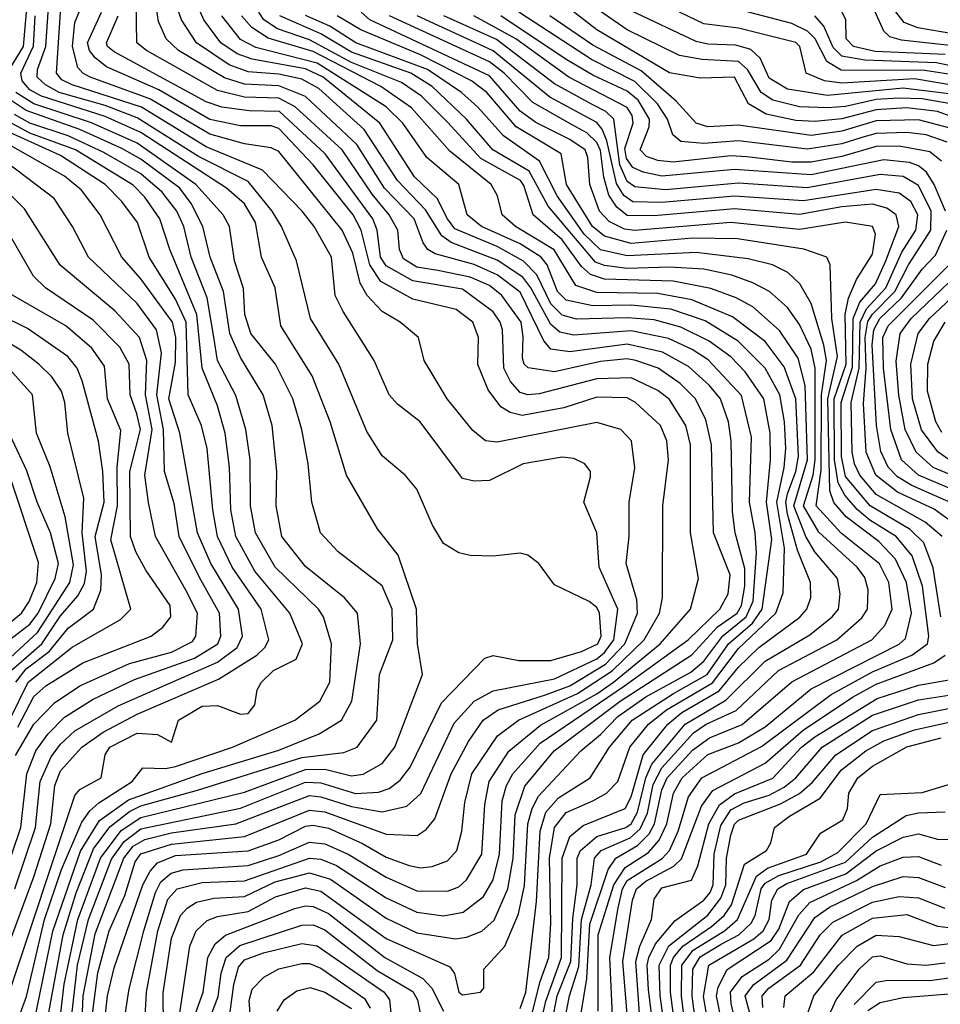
# Model space of a CAD drawing. Extents: x 501367 to 657802, y 482273 to 547541.
# Tile 647 of 656: x 628668 to 631072, y 485793 to 488365. Entities that reach past the tile are written whole.
import ezdxf

# ---------------------------------------------------------------- set-up
doc = ezdxf.new("R2010")
doc.units = 0

msp = doc.modelspace()

# ---------------------------------------------------------------- linework, layer by layer
at = {"layer": '0CON20XD'}
for points in [[(628635.3, 488225), (628678.3, 488295), (628685.7, 488385), (628744.8, 488465.2), (628775, 488577.3), (628834.6, 488655.4), (628855.9, 488774.1), (628875.3, 488845), (628870.9, 488885), (628856.3, 488935), (628848.1, 489015), (628835, 489058.2), (628810.5, 489105), (628728.1, 489225), (628712.7, 489495), (628642.9, 489655)], [(630247.3, 486625), (630413.5, 486745), (630496.2, 486825), (630518.5, 486865), (630524, 486915), (630480.1, 487025), (630474.6, 487255), (630459.9, 487319.9), (630432.8, 487375), (630393, 487415), (630335.3, 487455), (630277.5, 487475), (630255, 487478.9), (630185, 487472.2), (630065, 487445.4), (629995.8, 487455.8), (629985.3, 487465), (629981.2, 487481.2), (629983.3, 487536.7), (629977.8, 487575), (629927.1, 487645), (629895, 487670.9), (629845, 487692.5), (629760.2, 487710.2), (629705, 487718.6), (629670.5, 487740.5), (629660.2, 487765), (629655.8, 487815), (629633.5, 487855), (629589, 487909), (629510, 488025), (629387.8, 488137.8), (629345, 488160.3), (629255, 488162.7), (629185, 488180.3), (628999.3, 488285), (628974, 488305), (628971.1, 488465)], [(628856.5, 485755), (628872.7, 485875), (628901.7, 485985), (628942.6, 486077.4), (628969.7, 486165), (628985, 486186.6), (629065, 486211.4), (629255, 486231.5), (629425, 486300.4), (629465, 486295.6), (629625, 486237.8), (629705.9, 486234.1), (629730.1, 486249.9), (629752.4, 486277.6), (629795.1, 486395), (629840.3, 486479.7), (629878.4, 486535), (629918, 486562), (630041.2, 486601.2), (630105, 486625.4), (630198.3, 486681.7), (630248.1, 486735), (630281.7, 486815), (630280.1, 486850.1), (630251.6, 486945), (630259.6, 487015), (630259.7, 487105), (630274.7, 487194.7), (630265.8, 487265), (630238.1, 487295), (630175, 487312.9), (629915, 487261.2), (629885, 487264.8), (629851.9, 487291.9), (629784.7, 487375), (629724.4, 487475), (629709.4, 487535), (629662.1, 487575), (629615, 487602.5), (629575.6, 487645), (629557.2, 487677.2), (629538.6, 487755), (629510.7, 487815), (629345, 488020.7), (629325, 488030.6), (629255, 488040.5), (629165, 488066.4), (629008.3, 488158.3), (628852.2, 488215), (628833, 488225), (628820.4, 488240.4), (628806.4, 488295), (628812.5, 488357.5), (628846.9, 488443.1)], [(631105, 488328.4), (631013.5, 488343.5), (630977.9, 488357.8), (630921.1, 488431.1)], [(628797.2, 485705), (628819.4, 485895), (628847.6, 486015), (628907.9, 486172.1), (628941.3, 486218.7), (628985, 486251.2), (629245, 486305.5), (629415, 486373.3), (629455, 486371.3), (629545, 486343.6), (629605, 486347.6), (629633.2, 486356.8), (629661.6, 486378.4), (629687.8, 486412.2), (629769.5, 486580.5), (629882.5, 486697.5), (629905, 486704.6), (629971.3, 486691.3), (630055, 486691.6), (630135, 486715.1), (630178.1, 486735), (630186.3, 486755), (630182, 486815), (630175, 486830), (630155, 486845.2), (630065, 486888.8), (630023.5, 486945), (629995, 486966.2), (629975, 486971.3), (629905, 486963.8), (629845, 486965.5), (629815, 486972.5), (629775, 486996.7), (629746.5, 487045), (629705, 487138.9), (629674.5, 487175), (629615, 487226.2), (629575, 487289.5), (629501.3, 487465), (629427.4, 487585), (629391, 487735), (629352.1, 487825), (629327.7, 487865), (629265, 487942.2), (629135, 488007.5), (628975, 488108.7), (628891.3, 488141.3), (628770.9, 488175), (628735.5, 488195), (628714.1, 488215), (628714.8, 488234.8), (628736.6, 488295), (628743, 488385)], [(628827.8, 485667.8), (628834.3, 485815), (628865, 485977.4), (628939.9, 486175), (628965, 486206.3), (628995, 486223.8), (629065, 486241.1), (629233.1, 486265), (629425, 486338.2), (629455, 486334.7), (629535, 486309.7), (629615, 486296.2), (629679, 486311), (629715.9, 486344.1), (629802.8, 486527.2), (629854.9, 486585.1), (629905, 486612.2), (630065, 486643.6), (630175, 486695.9), (630195, 486712.1), (630219.4, 486745), (630230.1, 486825), (630181.3, 486935), (630175.3, 487025), (630141.2, 487105), (630158.8, 487171.2), (630158.8, 487185), (630144.3, 487205), (630115, 487219.1), (630085, 487222.6), (629982.9, 487205), (629895, 487161.1), (629855, 487160), (629825, 487166.9), (629713.9, 487315), (629655, 487360.4), (629633.2, 487385), (629594.2, 487475), (629513, 487603), (629492.5, 487645), (629482.2, 487745), (629437.3, 487825), (629406.3, 487865), (629302.4, 487972.4), (629155, 488032.8), (628986.3, 488136.3), (628804.9, 488194.9), (628778.4, 488208.4), (628764.1, 488225), (628774.4, 488385)], [(628890.1, 485745), (628897.3, 485815), (628915, 485888.8), (628990, 486105), (629008.9, 486141.1), (629027.7, 486162.3), (629075, 486181.7), (629265, 486194.1), (629345, 486222.6), (629415, 486258.1), (629435, 486260.9), (629475, 486253.2), (629563.4, 486213.4), (629625, 486177.4), (629685, 486155.8), (629715, 486150), (629745, 486153), (629785, 486168.3), (629809.5, 486195), (629822.6, 486245), (629830.5, 486320.5), (629849.2, 486395), (629915.8, 486494.2), (629971.1, 486535), (630125, 486605.2), (630215.6, 486664.4), (630298.9, 486745), (630339.4, 486815), (630347.1, 486855), (630348.1, 487095), (630362.8, 487215), (630357.9, 487265), (630341.3, 487305), (630276.7, 487365), (630255, 487377.2), (630175, 487379.3), (630089.2, 487350.8), (629980.8, 487330.8), (629949.2, 487339.2), (629925, 487353.8), (629891.7, 487398.3), (629864.4, 487464.4), (629866.4, 487535), (629851.6, 487575), (629808, 487608), (629695, 487634.8), (629611.5, 487681.5), (629582.7, 487725), (629560, 487815), (629539.1, 487855), (629435, 487985.8), (629345, 488081), (629325, 488087.5), (629245, 488087.9), (629165.2, 488104.8), (629031.7, 488181.7), (628895, 488241.7), (628865, 488265.2), (628850.3, 488285), (628845.5, 488305), (628881.5, 488385)], [(629915, 487698.2), (629855.3, 487725.3), (629753.6, 487753.6), (629734.4, 487764.4), (629721.8, 487781.8), (629698.1, 487845), (629621.2, 487925), (629549, 488039), (629414.6, 488164.6), (629345, 488192), (629255, 488196.6), (629203.4, 488213.4), (629083, 488285), (629050.4, 488315), (629030.8, 488360.8), (629025.7, 488395)], [(629336.3, 486073.7), (629415, 486097), (629455, 486089), (629625, 485965.1), (629791.1, 485891.1), (629803.4, 485873.4), (629814.7, 485825), (629825, 485817.7), (629871.2, 485825), (629880, 485835), (629880, 485885), (629934.9, 485945.1), (629970.9, 486029.1), (629986.5, 486103.5), (629995.3, 486265), (630006.3, 486305), (630023.1, 486336.9), (630133.7, 486455), (630185, 486497.5), (630229.8, 486545), (630303.5, 486596.5), (630420.5, 486660.5), (630455, 486689.4), (630504.5, 486755.5), (630565, 486805), (630584, 486846), (630592.1, 486972.1), (630589.1, 487025), (630574, 487105), (630578.9, 487275), (630553.2, 487383.2), (630466.3, 487476.3), (630424, 487504), (630362.7, 487532.7), (630265, 487552.2), (630115, 487540.7), (630079, 487549), (630055, 487569.3), (630003, 487665), (629982.2, 487692.2), (629915, 487736.8), (629845, 487764.2), (629795, 487783.3), (629770.4, 487800.4), (629728.4, 487868.4), (629654.9, 487945), (629568.1, 488078.1), (629449.2, 488185), (629405, 488209.8), (629345, 488222.5), (629265, 488229.1), (629215, 488247.5), (629130, 488305), (629090.9, 488365), (629083.7, 488385)], [(630375.2, 486605.2), (630463.5, 486655), (630519.5, 486735), (630581.5, 486788.5), (630607.4, 486825), (630632.3, 487007.7), (630618.2, 487105), (630629.2, 487215), (630628.4, 487285), (630611.8, 487375), (630563.1, 487445), (630525, 487484.3), (630468.8, 487525), (630395, 487562), (630325, 487580.7), (630255, 487586.2), (630122.6, 487582.6), (630085, 487593.5), (630055, 487622.7), (630018.3, 487698.3), (629984.3, 487734.3), (629915, 487772.5), (629805, 487819), (629785, 487844.8), (629758.2, 487898.2), (629698.9, 487955), (629608.9, 488095), (629461.1, 488215), (629415, 488237), (629275, 488261.7), (629235.8, 488275.8), (629193.7, 488305), (629148.7, 488365), (629140, 488385)], [(630054.2, 485725), (630071.9, 485815), (630107.4, 485905), (630112.3, 486017.7), (630124.2, 486105), (630124.3, 486175), (630132.7, 486195), (630175, 486231.1), (630251.1, 486255), (630265.1, 486264.9), (630281.5, 486295), (630303.1, 486385), (630319.3, 486420.7), (630406.5, 486525), (630512.3, 486587.7), (630615, 486689.9), (630732, 486758), (630790.2, 486805), (630806.4, 486825), (630811, 486865), (630804.1, 486905), (630745, 486975.2), (630721.1, 487015), (630690.2, 487095), (630725.2, 487215), (630719.2, 487409.2), (630701, 487481), (630652.8, 487552.8), (630582.8, 487615), (630538.9, 487638.9), (630473.3, 487663.3), (630375, 487682), (630195, 487687.1), (630159.2, 487699.2), (630135, 487720), (630085, 487790.3), (630009.2, 487855), (629985, 487931.9), (629975.7, 487945), (629872.1, 488002.1), (629785, 488097), (629717.8, 488165), (629665, 488201), (629535, 488253.5), (629425, 488312.9), (629341.6, 488341.6), (629305.4, 488365), (629292.6, 488385)], [(630217.3, 485745), (630209.2, 485915), (630231.4, 486045), (630242.8, 486095), (630255, 486116.5), (630345.8, 486174.2), (630364.8, 486195.2), (630387.8, 486245), (630414.6, 486335.4), (630449.4, 486385), (630605, 486466.2), (630787.5, 486602.5), (630895, 486661.8), (630997.8, 486705), (631038.8, 486735), (631042.6, 486755), (631026, 486885), (630998.5, 486965), (630956.7, 487015), (630887.9, 487057.9), (630855.4, 487085.4), (630823.4, 487123.4), (630805.6, 487155.6), (630796.1, 487215), (630795.6, 487374.4), (630826.1, 487465), (630823.6, 487595), (630832.6, 487637.4), (630853.3, 487686.7), (630895, 487752.2), (630903.3, 487805), (630895.3, 487825), (630825, 487836.4), (630705, 487817.3), (630524.9, 487834.9), (630275, 487814.7), (630247.8, 487817.8), (630207.9, 487837.9), (630182.5, 487865), (630156.8, 487935), (630151.8, 488005), (630144.6, 488025), (630105, 488052.4), (630016.2, 488096.2), (629975, 488125.9), (629895, 488218.8), (629582.8, 488365), (629560, 488385)], [(631090, 488045), (631035, 488063.9), (630985, 488070.2), (630905, 488068), (630867.3, 488057.3), (630815, 488040.9), (630725, 488026.5), (630545, 488048.7), (630455, 488041.4), (630395, 488047), (630373.8, 488063.9), (630359.6, 488105), (630333.4, 488145), (630275, 488203.7), (630161.2, 488261.2), (629971.3, 488385)], [(631115, 488106.7), (631065, 488125.2), (630985, 488134.6), (630905, 488129.9), (630815, 488105.9), (630745, 488098.8), (630695, 488101.5), (630617.9, 488117.9), (630571.3, 488145), (630535, 488215.2), (630445, 488212.2), (630365, 488226), (630175, 488338.3), (630102, 488395)], [(631094.2, 488145.8), (631025, 488158.4), (630965, 488160.5), (630905, 488156.8), (630825, 488138.6), (630777.5, 488135), (630705, 488137.7), (630634.6, 488154.6), (630604.7, 488174.7), (630568.7, 488235), (630545, 488255.7), (630450.8, 488260.8), (630391.2, 488271.2), (630255, 488338.4), (630172.9, 488395)], [(631095, 488171.6), (630975, 488185.9), (630777.5, 488167.5), (630673.2, 488183.2), (630625, 488212.3), (630601.7, 488265), (630577.5, 488287.5), (630538.3, 488298.3), (630465, 488301.5), (630435, 488308.5), (630265, 488388.3)], [(631112.6, 488192.6), (631005, 488210.4), (630815, 488199.2), (630770, 488205), (630721.8, 488225), (630705.5, 488295), (630695, 488305.7), (630545, 488343.3), (630455, 488354.4), (630391.1, 488385)], [(631105, 488220.9), (631032.3, 488232.3), (630813.2, 488233.2), (630776, 488256), (630745.2, 488315.2), (630725.5, 488335), (630685, 488355.1), (630495.1, 488405.1)], [(631085, 488274.2), (630902.1, 488282.1), (630845.8, 488295), (630826.8, 488315), (630825.7, 488365), (630815.7, 488385)], [(631105, 488296.8), (630971.3, 488311.3), (630940.1, 488320.1), (630924.8, 488334.8), (630897.5, 488395)], [(628749.4, 485545), (628784.6, 485845.4), (628820, 486015), (628879, 486175), (628933.2, 486246.9), (628985, 486281.5), (629255, 486347.1), (629415, 486406.9), (629465, 486407.1), (629535, 486389.7), (629565, 486394.5), (629615, 486422.2), (629647.9, 486465), (629719.7, 486655), (629707.4, 486735), (629704.4, 486825), (629656.4, 486966.4), (629602.9, 487035), (629522.1, 487175), (629478.7, 487315), (629432.4, 487435), (629350, 487565), (629335.6, 487665), (629299.4, 487745), (629284.2, 487835), (629255, 487884), (629208.7, 487925), (628985, 488070.2), (628891.8, 488111.8), (628725.2, 488165.2), (628695, 488181.5), (628674.9, 488205), (628671.6, 488225), (628704.4, 488295.6), (628708.3, 488375)], [(630420, 487255), (630408.1, 487305), (630365, 487373), (630335, 487396.3), (630265, 487430), (630175, 487426.9), (630025, 487387.4), (629995, 487385.5), (629975, 487391.1), (629950, 487420), (629932.5, 487455), (629928.7, 487555), (629923.1, 487575), (629905, 487602), (629825, 487661.4), (629695, 487683.3), (629625, 487722.4), (629610.6, 487745), (629601.9, 487815), (629590.1, 487845), (629465.9, 488015), (629346.6, 488125), (629267.2, 488127.2), (629196.4, 488136.4), (629155, 488150.8), (628915, 488280.7), (628897.8, 488295), (628894.9, 488305), (628925.3, 488375)], [(629997.8, 485735), (630027.2, 485852.8), (630050, 485915), (630054.9, 486004.9), (630051.6, 486175), (630065, 486254.6), (630095.4, 486294.6), (630165.1, 486324.9), (630201, 486345), (630229.8, 486375), (630261.6, 486465), (630310.7, 486525), (630357.3, 486562.7), (630477.5, 486632.5), (630545, 486722.5), (630642.9, 486815), (630662.3, 486867.7), (630665.4, 486984.6), (630645.5, 487105), (630664.9, 487195), (630669, 487245), (630665.1, 487315), (630653, 487385), (630614.6, 487454.6), (630544.1, 487525), (630458.1, 487578.1), (630369, 487609), (630265, 487619.2), (630165, 487617.6), (630095, 487632.5), (630072.5, 487655), (630045.6, 487725), (630029.6, 487745), (629975, 487779.9), (629873.9, 487825), (629837, 487855), (629814.8, 487935), (629731.3, 488005), (629668.8, 488095), (629625, 488137.4), (629445, 488251.2), (629285, 488292.2), (629245, 488313.5), (629195.7, 488375)], [(630041.8, 485801.8), (630082.9, 485915), (630085.1, 486175), (630105, 486231.6), (630139.8, 486260.2), (630249, 486305), (630265, 486335.3), (630296.3, 486445), (630360.8, 486525), (630397.1, 486555), (630495, 486612.4), (630545, 486673.8), (630598.6, 486725), (630705.5, 486804.5), (630724, 486825), (630733.8, 486856.2), (630733, 486895), (630699.3, 486979.3), (630673.4, 487073.4), (630668.8, 487105), (630673.3, 487126.7), (630695.1, 487185), (630702, 487225), (630695.1, 487375.1), (630665, 487458), (630615, 487524.5), (630529.3, 487589.3), (630423.6, 487633.6), (630335, 487649.6), (630175, 487652.7), (630120.9, 487670.9), (630064.2, 487764.2), (629963.4, 487825), (629928.3, 487855), (629916.2, 487905), (629899.3, 487935), (629791.7, 488021.7), (629691.4, 488135), (629611, 488191), (629435, 488281.6), (629317, 488317), (629274.4, 488344.4), (629247.9, 488375)], [(630079.8, 485689.8), (630104.2, 485815), (630128.2, 485891.8), (630135, 486014.9), (630160.5, 486105), (630169, 486175), (630187, 486195), (630262.1, 486227.9), (630288.3, 486251.7), (630307.4, 486292.6), (630322.6, 486367.4), (630345, 486410.8), (630428, 486502), (630460.7, 486525), (630539.5, 486560.5), (630649.8, 486665), (630802.5, 486745), (630867.1, 486802.9), (630882.5, 486825), (630884, 486876), (630875, 486908.2), (630855.1, 486935.1), (630755, 487026.6), (630715.1, 487095), (630740.3, 487175), (630745.4, 487215.4), (630745.2, 487455), (630735, 487504.1), (630705, 487569.2), (630673.4, 487613.4), (630626.3, 487655), (630582.6, 487677.4), (630527.6, 487697.6), (630455, 487713.6), (630365, 487719), (630255, 487715.2), (630195, 487722.9), (630172.1, 487732.1), (630048.2, 487878.2), (629999, 487969), (629904.2, 488025), (629835.1, 488105.1), (629745, 488190.4), (629689.8, 488225), (629535, 488280.1), (629455, 488328.3), (629347.4, 488375)], [(630120.2, 485685), (630149.1, 485860.9), (630157.3, 486002.7), (630204.8, 486145.2), (630225.4, 486175), (630281.9, 486208.1), (630311.8, 486238.2), (630326.3, 486265), (630345, 486353.1), (630358.8, 486385), (630425, 486457.4), (630469.4, 486489.4), (630555, 486524), (630684.6, 486635.4), (630893.3, 486745), (630927.3, 486782.7), (630946.9, 486825), (630937.6, 486895), (630913.5, 486943.5), (630813.7, 487023.7), (630748.5, 487095), (630761.2, 487188.8), (630761.9, 487385), (630775.2, 487475), (630768.6, 487515), (630735, 487623.9), (630705.4, 487675.4), (630674.3, 487704.3), (630634.5, 487725), (630570.8, 487740.8), (630435, 487756.6), (630255, 487748), (630185, 487763.7), (630142.7, 487805), (630071.6, 487905), (630025.6, 487995.6), (629931.6, 488061.6), (629865, 488136.7), (629822.3, 488175), (629733.3, 488235), (629546, 488305), (629477.9, 488347.9), (629415, 488376.4)], [(630178.8, 485775), (630179.1, 485975), (630219.7, 486105), (630249.4, 486150.6), (630309.9, 486190.1), (630338.3, 486221.6), (630358.2, 486265), (630376, 486345), (630398.1, 486385), (630465, 486446), (630545, 486475.9), (630615, 486518.1), (630735, 486616.8), (630965, 486733.7), (630981.5, 486748.5), (630996.9, 486815), (630984.2, 486895), (630955.5, 486955.5), (630912.1, 487002.1), (630826.5, 487066.5), (630794.2, 487104.2), (630784.1, 487134.1), (630778.2, 487375), (630804.3, 487485), (630788.9, 487585), (630784.7, 487725), (630776.2, 487745), (630716, 487766), (630542.6, 487792.6), (630425, 487794.5), (630265, 487780.9), (630195, 487799.3), (630164.1, 487825), (630096.2, 487935), (630081.9, 488015), (630027.4, 488047.4), (629965, 488085.4), (629887.8, 488175), (629848.5, 488205), (629715, 488273.3), (629558.7, 488338.7), (629497.5, 488375)], [(631073.5, 486805), (631053.5, 486933.5), (631028.9, 486998.9), (630993.5, 487033.5), (630889.3, 487095), (630825, 487172.1), (630814.1, 487224.1), (630813.5, 487365), (630842.9, 487457.1), (630844.7, 487585), (630862.6, 487627.4), (630903, 487675), (630930.2, 487735), (630964.3, 487825), (630957.3, 487855), (630932.7, 487872.7), (630895, 487882.9), (630815, 487876.4), (630705, 487856.5), (630535, 487871.1), (630325, 487852.5), (630255, 487853.2), (630227.6, 487875), (630206.9, 487906.9), (630193.8, 487953.8), (630185, 488023.7), (630175, 488044.6), (630149.2, 488069.2), (630110.6, 488090.6), (630008.4, 488148.4), (629933.8, 488225), (629895, 488254.9), (629633.8, 488375)], [(631077.4, 487015), (631032.6, 487052.6), (630905, 487125.1), (630862.5, 487175), (630848, 487205), (630841.9, 487235), (630839.7, 487365), (630860.6, 487455), (630862.9, 487575), (630879.9, 487610.1), (630930.5, 487665), (630971.8, 487758.2), (631008.1, 487815), (631013.3, 487855), (630995, 487890.3), (630965, 487912.2), (630905, 487921.8), (630715, 487892), (630535, 487904.4), (630345, 487887.3), (630269.6, 487889.6), (630245.6, 487905.6), (630227.1, 487937.1), (630201.2, 488048.8), (630189.5, 488079.5), (630175, 488096.5), (630052.8, 488162.8), (629905, 488283.9), (629705.9, 488375)], [(631095, 487058.6), (631056.4, 487086.4), (630960.7, 487130.7), (630903.8, 487175), (630878.8, 487235), (630872.2, 487362.2), (630878.4, 487455), (630876.3, 487535), (630883.5, 487576.5), (630895, 487596.2), (630953.7, 487655), (630989.5, 487725), (631048, 487815), (631048.6, 487865), (631015, 487932.3), (630975.7, 487955.7), (630915, 487960.9), (630725, 487925.9), (630545, 487937.8), (630355, 487920.8), (630275, 487928.9), (630255, 487942.1), (630235.7, 487985.7), (630219.9, 488105), (630198.6, 488125), (630165, 488143.1), (630065, 488197.8), (629913.3, 488313.3), (629775.6, 488375)], [(631085.9, 487865), (631056.6, 487935), (631036.5, 487966.5), (631015, 487983.7), (630992.1, 487992.1), (630925, 487998.6), (630735, 487959.9), (630535, 487973.6), (630345, 487956.3), (630296.6, 487966.6), (630269.3, 487979.3), (630252.9, 488002.9), (630248.5, 488028.5), (630270.3, 488095), (630267.7, 488115), (630255, 488135.9), (630102.2, 488215), (629963.6, 488315), (629854.3, 488375)], [(631075.5, 487995.5), (631045, 488020), (630964.9, 488034.9), (630905, 488033.7), (630815, 488007.4), (630735, 487993.3), (630685, 487993.1), (630567.2, 488007.2), (630525, 488009.5), (630375, 487993.2), (630335, 487997.1), (630305, 488007.6), (630288.8, 488025), (630312.3, 488085), (630313, 488105), (630283.4, 488155), (630255, 488178), (630165, 488220.1), (630095, 488261.4), (629924.6, 488375)], [(631095, 488082.9), (631015, 488103.6), (630905, 488100.8), (630815, 488073.9), (630735, 488062.4), (630545, 488089.2), (630465, 488085.6), (630435.1, 488095.1), (630382.5, 488152.5), (630291.5, 488231.5), (630165, 488298.4), (630052.3, 488375)], [(631165, 488230.7), (631062.5, 488252.5), (630875, 488259), (630815, 488270), (630792.6, 488292.6), (630768.5, 488348.5), (630745.1, 488375.1)], [(628695, 485691.8), (628754.5, 485984.5), (628826.9, 486193.1), (628876.8, 486273.2), (628952.6, 486327.4), (629145, 486396.4), (629345, 486457), (629450.4, 486499.6), (629508.4, 486535), (629535.6, 486585), (629558.6, 486735), (629550.3, 486815), (629516.4, 486855), (629415, 486936.7), (629353.1, 487015), (629337.9, 487095), (629339.8, 487185), (629327.3, 487305), (629303.7, 487385), (629245, 487482.5), (629217, 487545), (629200.5, 487655), (629165.9, 487745), (629146.3, 487825), (629116.3, 487885), (629086.2, 487925), (628985, 488000.9), (628935, 488029), (628825, 488078), (628685, 488127.9), (628625, 488167.8)], [(628712.2, 485597.8), (628781.5, 485975), (628815.6, 486084.4), (628861, 486199), (628903.3, 486256.7), (628955, 486297.1), (628985, 486311.3), (629132.7, 486352.7), (629405, 486437.6), (629515, 486450.6), (629549.1, 486465), (629600.6, 486535), (629607.9, 486655), (629642.3, 486745), (629640.6, 486825), (629615, 486886.2), (629499.6, 486975), (629454.1, 487025), (629430.8, 487105), (629421.3, 487205), (629404.8, 487295), (629381.3, 487375), (629336, 487465), (629271.6, 487545), (629256.1, 487595), (629253, 487663), (629229, 487735), (629216.4, 487825), (629199.6, 487855), (629128.2, 487935), (628975, 488042.3), (628855.5, 488095.5), (628705, 488145.5), (628657.9, 488175)], [(628638.1, 485815), (628811.8, 486338.2), (628825.5, 486354.5), (628881.1, 486385), (628891.6, 486445), (628904, 486465), (628975, 486501.7), (629028.3, 486498.3), (629065, 486478), (629082.7, 486535), (629145, 486571.8), (629185, 486574), (629245, 486550.7), (629265, 486552.5), (629282, 486575), (629288, 486615), (629299.3, 486635), (629331.1, 486665), (629390, 486695), (629406.7, 486735), (629373.3, 486815), (629282, 486925), (629232.4, 487015), (629219.5, 487085), (629216.5, 487196.5), (629204.6, 487285), (629185, 487356.2), (629144.6, 487454.6), (629131.1, 487595), (629060.4, 487765), (629034.2, 487845), (628995, 487901.5), (628965, 487932.7), (628813.6, 488025), (628695, 488069), (628625.8, 488105.8)], [(628654.1, 485725.9), (628686.1, 485813.9), (628732.6, 486015), (628777, 486145), (628830.7, 486269.3), (628851.1, 486298.9), (628875, 486319.3), (628962.3, 486375), (628989.4, 486410.6), (629048.9, 486408.9), (629075, 486414), (629223.6, 486465), (629386.7, 486535), (629451.6, 486585), (629477.9, 486635), (629482.8, 486735), (629461.7, 486805), (629448.7, 486825), (629335, 486935.2), (629284.2, 487025), (629271.3, 487095), (629270, 487215), (629258.4, 487295), (629233.1, 487383.1), (629185.1, 487475.1), (629175, 487536.2), (629158.2, 487638.2), (629115.6, 487745), (629097.1, 487825), (629078.7, 487865), (629040.3, 487915), (628985, 487962.8), (628888.2, 488018.2), (628795, 488061.8), (628695, 488095.1), (628655, 488117.2)], [(628615, 485884.1), (628705, 486126.2), (628749.9, 486265), (628759.7, 486365), (628775, 486402.6), (628830.3, 486465), (628886.1, 486503.9), (628975, 486551.1), (629187.7, 486642.3), (629287.4, 486705), (629308.7, 486725), (629318.8, 486745), (629298.9, 486825), (629223.1, 486935), (629184.6, 487015), (629172.3, 487085), (629158.2, 487245), (629143.3, 487305), (629108.6, 487385), (629103, 487575), (629075.5, 487635.5), (629006.7, 487745), (628976.2, 487835), (628935, 487890.2), (628891.6, 487935), (628775, 488010), (628613.2, 488083.2)], [(628625, 486118.4), (628671.4, 486255), (628686.6, 486395), (628710.4, 486455), (628741.4, 486498.6), (628785, 486543.4), (628859.9, 486589.9), (628968.1, 486641.9), (629125, 486697.7), (629186, 486735), (629193.7, 486755), (629190, 486815), (629137.7, 486907.7), (629084.9, 487015), (629071.4, 487101.4), (629046.4, 487185), (629043.9, 487295), (629026.8, 487385), (629038.9, 487495), (629025.4, 487555), (628975, 487623.8), (628847.8, 487745), (628806.2, 487825), (628757.9, 487897.9), (628559, 488049)], [(628655.5, 486095), (628709.4, 486255), (628721.5, 486375), (628750.5, 486439.5), (628775, 486472.7), (628812.5, 486507.5), (628925, 486572.9), (629185, 486687), (629236.4, 486725), (629250.4, 486755), (629240, 486825), (629167.4, 486945), (629132.4, 487025), (629086.6, 487285), (629057.4, 487375), (629075, 487470), (629075.6, 487535), (629067.4, 487575), (628985, 487688), (628934.8, 487745), (628878.4, 487855), (628829.8, 487919.8), (628785, 487956.1), (628585, 488069.4)], [(628657.3, 486442.7), (628705, 486524.8), (628759.1, 486580.9), (628825.1, 486624.9), (628955, 486683.7), (629065, 486713.1), (629119.2, 486740.8), (629128.4, 486755), (629132.3, 486815), (629102.3, 486875), (629023, 487015), (629004.3, 487104.3), (628994.6, 487175), (629014.6, 487295), (628997, 487385), (629000.3, 487475), (628980.9, 487535), (628916.4, 487605), (628773.8, 487723.8), (628681, 487871), (628535, 488014.8)], [(628663.3, 486516.7), (628705, 486597.3), (628736.8, 486625), (628832.9, 486685), (629011.5, 486755), (629042.1, 486777.9), (629062.5, 486805), (629060.8, 486835), (628997.4, 486927.4), (628971.2, 486975), (628957.8, 487015), (628956.1, 487185), (628983.5, 487295), (628974.4, 487335.6), (628956.8, 487385), (628954, 487465), (628929.5, 487509.5), (628859.9, 487579.9), (628735.3, 487665), (628704.2, 487695), (628610.8, 487855)], [(631116, 487096), (630998, 487148), (630960.8, 487170.7), (630936.4, 487196.4), (630917.4, 487237.4), (630905.6, 487305), (630894.6, 487515.4), (630898.4, 487555), (630914.6, 487585), (630971.3, 487638.7), (631025, 487713.6), (631060, 487750), (631089.7, 487815)], [(631174.6, 487144.7), (631053.7, 487195), (631008.9, 487235), (630980.4, 487295), (630964.2, 487384.2), (630956.8, 487473.2), (630967.6, 487545), (630996.2, 487585), (631174.9, 487755)], [(631135, 487125.1), (631015.2, 487175), (630971.1, 487215), (630943.1, 487295), (630924, 487455), (630922.6, 487535), (630935.9, 487565), (631105.9, 487735)], [(631095.7, 487215), (631066, 487236), (631023.6, 487293.6), (630999.5, 487375), (630995.5, 487465), (631014.4, 487545), (631043.9, 487585), (631204.3, 487735)], [(629043.4, 485735), (629042.8, 485822.8), (629064.3, 485965.7), (629088.4, 486025), (629105.5, 486044.5), (629130.2, 486059.8), (629175, 486070.6), (629255, 486075.1), (629335, 486113.1), (629425, 486136.4), (629479.7, 486119.7), (629625, 486018.3), (629705, 485979.6), (629806.1, 485963.9), (629835, 485968.3), (629875.4, 485984.6), (629906.9, 486013.1), (629942.6, 486095), (629957.1, 486175), (629962.1, 486287.9), (629987.2, 486362.8), (630063.6, 486455), (630236.2, 486585), (630423.8, 486706.2), (630490.8, 486779.2), (630541.9, 486815), (630553.4, 486835), (630561.9, 486885), (630561.8, 486931.8), (630536.5, 487025), (630529.5, 487079.5), (630526.2, 487265), (630519.3, 487315), (630497.9, 487375), (630469.5, 487409.5), (630415, 487459.3), (630346.5, 487496.5), (630255, 487517.1), (630105, 487497.1), (630055, 487504.8), (630036.6, 487526.6), (629975, 487653.3), (629915, 487698.2)], [(628642.5, 486537.5), (628690.5, 486635), (628805, 486726), (628931.7, 486798.3), (628958.6, 486825), (628906.2, 487006.2), (628923.3, 487095), (628923, 487195), (628932.2, 487292.2), (628897.3, 487375), (628889.9, 487459.9), (628856.7, 487506.7), (628789, 487565), (628625, 487659.5)], [(628658.4, 486635), (628685, 486669.3), (628745, 486715), (628795, 486775.7), (628861.3, 486825), (628879.7, 486875), (628881.5, 486915), (628865.5, 487015), (628889, 487105), (628885.1, 487185), (628874.1, 487264.1), (628831.4, 487421.4), (628817.9, 487455), (628794.3, 487485), (628688.8, 487558.8), (628613.8, 487595)], [(631076.5, 487286.5), (631060.7, 487315), (631038.7, 487395), (631040.1, 487465), (631055.4, 487525), (631084.9, 487575)], [(628646.1, 486665), (628726, 486735), (628775, 486807.5), (628820, 486860), (628837.6, 486892.4), (628842.9, 486925), (628831.5, 487025), (628835.8, 487115), (628794, 487285), (628786.4, 487365), (628777.7, 487395), (628751.8, 487431.8), (628718.3, 487465), (628671.6, 487501.6), (628577.7, 487557.7)], [(628595.7, 486655), (628715, 486764.7), (628798.8, 486895), (628809, 486941), (628786.6, 487066.6), (628747.5, 487197.5), (628712.4, 487285), (628702, 487385), (628635, 487459.8)], [(628425, 486578.8), (628695, 486786.5), (628716.3, 486815), (628761.3, 486905), (628769.3, 486945), (628748.4, 487025), (628713.7, 487105), (628687, 487187), (628636, 487295)], [(628942, 485755), (628953.8, 485833.8), (628992.2, 485985), (629022.5, 486085), (629037.2, 486112.8), (629064.2, 486135.8), (629095, 486144.7), (629265, 486155.8), (629345, 486181.6), (629425, 486216.8), (629465, 486212.7), (629526.1, 486185), (629625, 486125.1), (629705, 486089.6), (629785, 486089), (629815, 486100.2), (629835, 486117.9), (629874.8, 486185), (629882.6, 486315), (629893.8, 486375), (629945.2, 486454.8), (630028, 486522), (630175, 486604), (630218.8, 486635), (630341.1, 486735), (630420, 486825), (630440.9, 486905), (630419.7, 487025), (630420, 487255)], [(628615, 486767.7), (628672.9, 486815), (628693.3, 486845), (628712.8, 486895), (628717.6, 486947.6), (628641.5, 487175)], [(630256.9, 485735), (630243.7, 485905), (630268.4, 486065), (630278.9, 486095), (630303.1, 486115), (630376.2, 486153.8), (630396.9, 486173.1), (630448.9, 486311.1), (630478.6, 486351.4), (630615, 486422.7), (630715, 486509.8), (630845, 486595.9), (630905, 486629), (631055.3, 486685), (631084.8, 486705)], [(630292, 485695), (630277, 485905), (630287.4, 485945), (630318.1, 486015), (630325, 486068.2), (630345, 486097.7), (630422.6, 486117.4), (630439.5, 486155), (630468.3, 486265), (630495.5, 486314.5), (630535, 486343), (630635, 486383.8), (630709.6, 486465), (630745, 486491.8), (630907.7, 486592.3), (631015, 486626.7), (631175, 486654.9)], [(628994.6, 485745), (628999.8, 485825), (629028.7, 485985), (629055, 486068.1), (629079.4, 486095), (629145, 486111.6), (629255, 486115.5), (629425, 486174.9), (629455, 486172), (629495.5, 486155.5), (629625, 486071.6), (629705, 486034), (629775, 486024.3), (629826, 486034), (629879.4, 486075), (629905, 486118.2), (629921.5, 486185), (629928.4, 486325), (629939.3, 486365), (629955.6, 486395), (630027, 486475), (630247.3, 486625)], [(630327.3, 485692.7), (630310.7, 485830.7), (630307.1, 485895), (630311.3, 485915), (630329, 485951), (630379.2, 486010.8), (630455, 486065.1), (630471.3, 486085), (630479.1, 486105), (630481.4, 486185), (630499.6, 486260.4), (630525, 486300.9), (630560.5, 486319.5), (630625, 486339.4), (630665, 486360.4), (630694.9, 486385), (630764, 486465), (630895, 486548), (631015, 486588.1), (631185, 486614.7)], [(629975, 485781.8), (629989.6, 485825), (630018.1, 486061.9), (630027.1, 486245), (630042.1, 486295), (630075, 486332.8), (630158.1, 486385), (630208.5, 486465), (630267.4, 486535), (630375.2, 486605.2)], [(630359, 485685), (630340.8, 485815), (630337.8, 485895), (630363.8, 485946.2), (630465, 486026.2), (630499.5, 486070.5), (630512.6, 486105), (630514.2, 486175), (630524.9, 486235.1), (630535, 486263.7), (630545, 486274.1), (630655, 486317.2), (630705, 486344), (630737.6, 486372.4), (630799.6, 486445), (630895, 486508.4), (631015, 486550), (631194.2, 486585.8)], [(630389, 485665), (630367.7, 485825), (630367.6, 485895), (630375.7, 485915), (630400.4, 485945), (630475, 485996.8), (630507.7, 486025), (630526.8, 486053.2), (630561.1, 486158.9), (630618.2, 486195), (630629.6, 486215), (630639.7, 486255), (630678.9, 486285), (630758.6, 486331.4), (630814.3, 486405.7), (630877.5, 486455), (630925, 486481.8), (631005, 486510.1), (631213.4, 486556.6)], [(630419.4, 485629.4), (630396.2, 485815), (630397.3, 485895), (630426.9, 485935), (630508.6, 485985), (630542.7, 486015), (630592.5, 486127.5), (630621.4, 486148.6), (630723.3, 486185), (630759.7, 486240.2), (630818.1, 486275), (630829.8, 486305), (630833.8, 486345), (630857, 486385), (630895, 486415.1), (630985, 486465.3), (631075, 486489.6)], [(630451.4, 485605), (630424.1, 485815), (630426.4, 485885), (630445, 485916.8), (630500, 485950), (630546.5, 485975), (630578, 486005), (630588.9, 486025), (630604.9, 486095), (630615, 486110), (630650.5, 486129.5), (630760.2, 486165), (630805, 486189.5), (630878.3, 486265), (630915, 486340.9), (631025, 486346.2), (631177, 486393)], [(630483.8, 485645), (630453.8, 485813.8), (630467.5, 485895), (630585.5, 485964.5), (630609.5, 485985), (630625.6, 486015), (630632.8, 486065), (630647.7, 486095), (630671.3, 486108.7), (630825, 486164.6), (630895, 486230.1), (630983.3, 486286.7), (631015, 486293.6), (631085, 486295.5)], [(630514, 485685), (630487.6, 485815), (630492, 485838), (630516, 485884), (630630.4, 485959.6), (630650.7, 485989.3), (630678.3, 486061.7), (630715, 486092.8), (630825.7, 486134.3), (630905, 486194.2), (630975, 486229.7), (631015, 486238.1), (631065, 486224.1), (631095, 486223.6)], [(630583.4, 485545), (630525.8, 485795), (630524.6, 485825), (630554.5, 485865.5), (630625, 485911.1), (630652.6, 485937.4), (630703, 486027), (630731.2, 486058.8), (630853.5, 486116.5), (630915, 486155.1), (630975, 486177.7), (631015, 486179.4), (631075, 486156.9)], [(630632.1, 485555), (630562.9, 485815), (630585, 485844.5), (630671.6, 485908.4), (630745, 486020.3), (630783.1, 486046.9), (630895, 486101.1), (630975, 486127.2), (631015, 486124.1), (631085, 486097.9)], [(629085.3, 485764.7), (629112.9, 485945), (629128.8, 485985), (629158.2, 486011.8), (629185, 486022.4), (629265, 486035.5), (629336.3, 486073.7)], [(630609.1, 485785), (630607.2, 485815), (630624.6, 485835), (630706.9, 485895), (630758.6, 485975), (630792.1, 486007.9), (630895, 486059.6), (630965.1, 486075.1), (631015, 486071.2), (631084.5, 486044.4)], [(629123.3, 485756.7), (629147.6, 485825), (629159.2, 485915), (629178.5, 485951.5), (629206, 485974), (629386.5, 486043.5), (629415, 486050.8), (629435, 486048.6), (629475, 486030.6), (629622.1, 485915), (629720.9, 485860.9), (629744.6, 485835), (629775, 485775.2)], [(630663.4, 485785), (630667, 485815), (630742.5, 485877.6), (630815.8, 485974.2), (630895, 486018.6), (630985, 486027.6), (631065, 485997.4), (631095, 485994.2)], [(629160.7, 485745), (629186.2, 485813.8), (629194.5, 485874.4), (629207, 485915), (629243.3, 485946.7), (629405, 486000), (629435, 486000.4), (629465, 485988.1), (629601.7, 485881.7), (629695, 485826.3), (629707.1, 485805), (629719, 485745)], [(630721.1, 485755), (630741.7, 485815), (630806.8, 485895), (630855, 485944.8), (630905, 485973.8), (630965, 485970.5), (631055, 485946.8), (631105, 485952.7)], [(629210, 485715), (629227.6, 485845), (629239.9, 485890.1), (629255, 485909.5), (629305, 485927.9), (629405, 485951.7), (629445, 485945.9), (629620.2, 485825), (629633.8, 485805), (629640, 485745)], [(630777.6, 485755), (630800, 485805), (630860.8, 485885), (630895, 485917.1), (630915, 485919.7), (630985, 485898.8), (631034.6, 485895.3), (631085, 485901.6)], [(629316.2, 485155), (629267.1, 485802.9), (629275, 485832.3), (629305.7, 485864.3), (629344.6, 485885.4), (629405, 485899.9), (629425, 485899.4), (629455, 485887.4), (629568.5, 485808.5), (629583.4, 485783.4)], [(629340.2, 485775), (629359.1, 485805), (629391.6, 485828.4), (629427, 485837), (629465, 485824.5), (629535, 485782)], [(630847.6, 485792.4), (630905, 485851.1), (630935, 485856.1), (631045.1, 485855.1), (631095, 485862)], [(630882.8, 485777.2), (630915, 485798.2), (630975, 485810.8), (631095, 485820.8)], [(630025.2, 485724.8), (630041.8, 485801.8)]]:
    msp.add_lwpolyline(points, dxfattribs=at)

doc.saveas('drawing.dxf')
